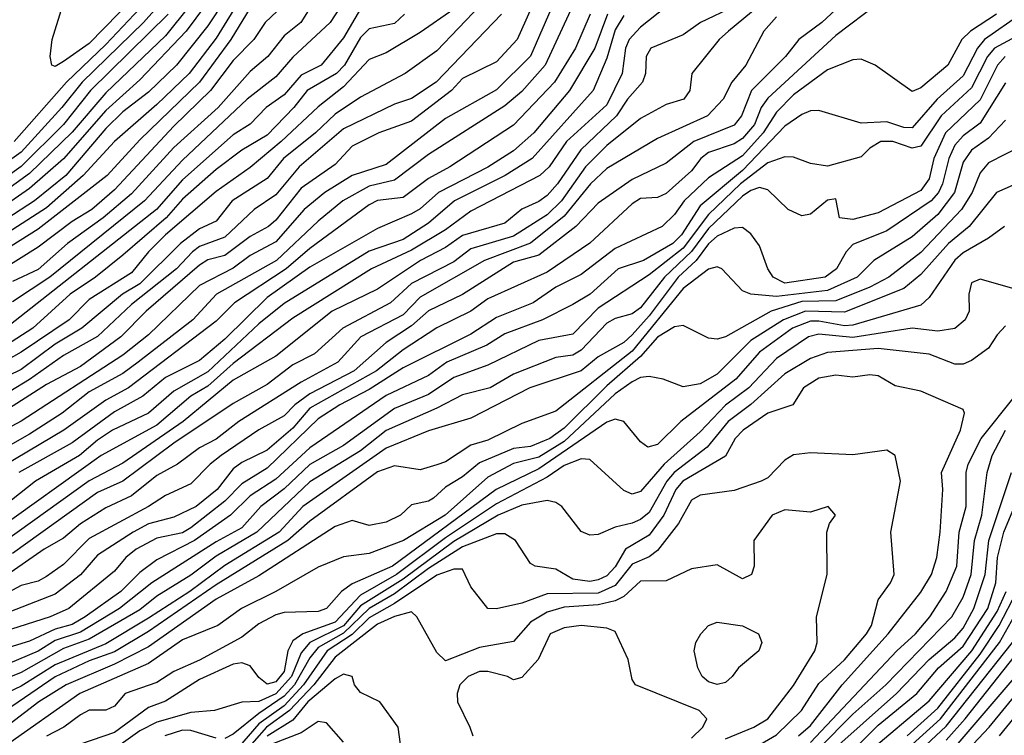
# Model space of a CAD drawing. Header units: metres. Extents: x -51132 to -49532, y -231222 to -229437.
# Tile 612 of 656: x -50001 to -49943, y -229717 to -229675. Entities that reach past the tile are written whole.
import ezdxf

# ---------------------------------------------------------------- set-up
doc = ezdxf.new("R2010")
doc.units = ezdxf.units.M
for name, color, linetype in [('CONTOUR_HALF', 8, 'Continuous'), ('CONTOUR_INDEX', 1, 'Continuous'), ('CONTOUR_INTER', 3, 'Continuous')]:
    doc.layers.add(name, color=color, linetype=linetype)

msp = doc.modelspace()

# ---------------------------------------------------------------- linework, layer by layer
at = {"layer": 'CONTOUR_HALF'}
for points, elevation in [([(-49988.08, -229672.406), (-49990.08, -229675.456), (-49991.921, -229677.759), (-49993.58, -229679.36), (-49995.08, -229680.523), (-49996.08, -229681.495), (-49998.454, -229684.259), (-50000.298, -229685.759), (-50003.58, -229687.867)], 48.5), ([(-49993.58, -229672.906), (-49997.08, -229676.487), (-49998.58, -229677.549), (-49999.08, -229677.836), (-49999.267, -229677.759), (-49999.362, -229677.259), (-49999.256, -229676.259), (-49998.171, -229672.759)], 51.5), ([(-49969.338, -229673.259), (-49971.08, -229677.24), (-49973.08, -229679.213), (-49976.08, -229680.906), (-49979.58, -229683.623), (-49981.58, -229684.266), (-49983.19, -229685.259), (-49984.397, -229686.259), (-49986.08, -229688.173), (-49987.58, -229688.982), (-49988.58, -229689.717), (-49990.58, -229690.742), (-49993.58, -229693.64), (-49995.08, -229694.841), (-50001.08, -229698.73), (-50003.08, -229699.794)], 42.5), ([(-49992.58, -229673.79), (-49993.874, -229675.259), (-49997.488, -229678.759), (-49998.676, -229680.259), (-50001.08, -229682.883), (-50004.58, -229685.368)], 50.5), ([(-49950.58, -229674.133), (-49953.08, -229676.011), (-49957.08, -229679.702), (-49957.482, -229680.259), (-49957.875, -229681.259), (-49958.58, -229682.09), (-49959.08, -229682.391), (-49960.58, -229682.9), (-49961.034, -229683.259), (-49961.58, -229683.992), (-49963.08, -229685.316), (-49963.58, -229685.551), (-49964.58, -229685.62), (-49965.08, -229685.935), (-49967.58, -229688.244), (-49970.08, -229689.946), (-49973.58, -229691.525), (-49974.58, -229692.25), (-49976.58, -229693.225), (-49978.58, -229694.523), (-49980.149, -229695.759), (-49984.08, -229697.96), (-49985.08, -229699.133), (-49986.58, -229700.445), (-49988.08, -229701.159), (-49988.58, -229701.533), (-49989.531, -229702.759), (-49990.768, -229703.759), (-49992.08, -229704.387), (-49993.58, -229704.78), (-49994.488, -229705.259), (-49996.58, -229706.622), (-49997.58, -229707.775), (-49999.08, -229708.923), (-50004.08, -229710.869)], 37.5), ([(-49983.675, -229673.759), (-49984.602, -229675.259), (-49985.58, -229676.043), (-49986.549, -229677.259), (-49987.58, -229678.138), (-49989.478, -229680.259), (-49992.08, -229682.615), (-49994.58, -229685.349), (-49996.246, -229686.759), (-49998.344, -229688.259), (-50000.08, -229689.806), (-50001.58, -229690.505)], 46.5), ([(-49987.58, -229674.382), (-49988.716, -229676.259), (-49990.563, -229678.759), (-49994.08, -229682.169), (-49996.02, -229684.259), (-50000.08, -229687.431), (-50006.08, -229691.195)], 47.5), ([(-49975.58, -229674.467), (-49977.58, -229675.849), (-49979.58, -229677.038), (-49980.58, -229677.436), (-49982.08, -229679.049), (-49983.58, -229680.223), (-49985.767, -229682.259), (-49987.58, -229683.797), (-49989.58, -229685.2), (-49992.568, -229687.759), (-49993.576, -229688.759), (-49994.58, -229689.996), (-49997.08, -229691.567), (-49998.25, -229692.759), (-50001.08, -229694.676), (-50004.08, -229696.357)], 44.5), ([(-49991.134, -229674.259), (-49992.58, -229676.041), (-49996.08, -229679.393), (-49998.08, -229681.718), (-50000.58, -229684.148), (-50003.525, -229686.259)], 49.5), ([(-49959.08, -229674.321), (-49961.051, -229675.259), (-49962.08, -229675.978), (-49963.978, -229676.759), (-49964.26, -229677.259), (-49964.296, -229678.259), (-49964.469, -229678.759), (-49965.351, -229679.759), (-49966.011, -229680.759), (-49968.098, -229682.759), (-49969.475, -229684.759), (-49970.08, -229685.432), (-49970.58, -229685.804), (-49971.58, -229686.251), (-49972.58, -229687.073), (-49975.08, -229687.794), (-49976.08, -229688.502), (-49977.552, -229689.259), (-49980.08, -229690.957), (-49982.746, -229692.259), (-49986.08, -229694.91), (-49988.58, -229696.314), (-49991.526, -229698.759), (-49995.08, -229701.213), (-49997.08, -229702.244), (-50002.08, -229705.828)], 39.5), ([(-49981.08, -229674.449), (-49982.08, -229676.159), (-49983.41, -229677.759), (-49984.58, -229678.347), (-49985.58, -229679.507), (-49986.634, -229680.259), (-49987.58, -229681.241), (-49988.58, -229681.861), (-49991.58, -229684.524), (-49993.1, -229686.259), (-50002.08, -229693.326)], 45.5), ([(-49972.787, -229674.759), (-49976.623, -229678.759), (-49978.08, -229679.72), (-49979.08, -229680.062), (-49982.08, -229681.515), (-49984.693, -229683.759), (-49986.08, -229685.403), (-49987.349, -229686.259), (-49989.08, -229687.895), (-49990.58, -229688.45), (-49990.987, -229688.759), (-49991.929, -229689.759), (-49994.58, -229691.856), (-49996.58, -229693.752), (-49998.58, -229694.867), (-50000.58, -229696.269), (-50004.08, -229698.392)], 43.5), ([(-49967.558, -229674.759), (-49968.42, -229676.759), (-49969.65, -229678.759), (-49972.08, -229681.298), (-49975.83, -229683.759), (-49977.08, -229684.445), (-49978.58, -229685.55), (-49980.08, -229685.731), (-49980.58, -229685.999), (-49984.08, -229688.558), (-49985.466, -229689.759), (-49988.507, -229691.759), (-49989.58, -229692.851), (-49994.755, -229696.759), (-49996.08, -229697.503), (-49998.573, -229699.259), (-50003.58, -229702.233)], 41.5), ([(-49942.182, -229674.759), (-49944.327, -229676.259), (-49944.744, -229676.759), (-49945.58, -229678.395), (-49947.112, -229679.759), (-49948.58, -229681.459), (-49949.08, -229681.427), (-49950.08, -229681.094), (-49951.58, -229681.181), (-49954.08, -229680.437), (-49954.58, -229680.456), (-49955.08, -229680.666), (-49956.08, -229681.364), (-49958.58, -229683.964), (-49961.08, -229686.045), (-49962.172, -229687.759), (-49962.687, -229688.259), (-49964.411, -229689.259), (-49965.91, -229689.759), (-49967.557, -229691.259), (-49968.58, -229691.861), (-49970.36, -229692.759), (-49972.58, -229693.592), (-49973.634, -229694.259), (-49975.994, -229695.259), (-49977.08, -229696.037), (-49979.58, -229697.213), (-49984.08, -229700.299), (-49986.08, -229702.152), (-49987.58, -229703.129), (-49988.742, -229704.259), (-49990.866, -229705.759), (-49993.08, -229706.905), (-49994.08, -229707.639), (-49995.215, -229708.759), (-49997.303, -229710.259), (-49998.08, -229710.708), (-49999.08, -229710.988), (-50000.58, -229711.683), (-50002.58, -229712.292)], 36.5), ([(-49956.58, -229674.912), (-49957.315, -229675.759), (-49958.38, -229677.759), (-49959.21, -229678.759), (-49959.72, -229679.759), (-49960.638, -229680.759), (-49963.58, -229682.082), (-49966.58, -229683.859), (-49967.543, -229684.759), (-49969.08, -229686.662), (-49971.08, -229688.246), (-49973.78, -229689.259), (-49977.58, -229691.433), (-49978.58, -229692.462), (-49981.072, -229693.759), (-49982.417, -229695.259), (-49984.58, -229696.434), (-49988.254, -229698.759), (-49989.58, -229699.797), (-49990.58, -229700.298), (-49991.87, -229701.259), (-49993.08, -229701.934), (-49994.58, -229703.135), (-49996.08, -229703.839), (-49997.58, -229704.772), (-49998.58, -229705.616), (-49999.714, -229706.259), (-50002.58, -229708.246)], 38.5), ([(-49965.58, -229674.838), (-49966.08, -229675.691), (-49966.58, -229677.345), (-49967.386, -229679.259), (-49970.979, -229683.259), (-49972.557, -229684.259), (-49975.551, -229685.759), (-49977.08, -229687.066), (-49978.58, -229688.041), (-49980.58, -229688.717), (-49985.58, -229691.802), (-49987.08, -229693.002), (-49990.08, -229695.824), (-49992.08, -229696.958), (-49993.58, -229698.254), (-49995.691, -229699.259), (-49996.58, -229699.841), (-49997.637, -229700.759), (-50000.242, -229702.259), (-50002.126, -229703.759)], 40.5), ([(-49943.115, -229677.259), (-49943.556, -229677.759), (-49944.58, -229679.8), (-49946.617, -229681.759), (-49947.301, -229683.259), (-49947.58, -229684.464), (-49948.08, -229685.14), (-49950.58, -229686.462), (-49952.08, -229686.853), (-49952.863, -229686.759), (-49953.08, -229685.635), (-49953.58, -229685.71), (-49954.58, -229686.537), (-49955.08, -229686.646), (-49955.892, -229686.259), (-49957.08, -229685.101), (-49957.58, -229684.977), (-49958.08, -229685.151), (-49958.58, -229685.485), (-49960.58, -229687.392), (-49961.58, -229688.746), (-49963.168, -229690.259), (-49964.58, -229692.049), (-49965.08, -229692.415), (-49966.08, -229692.688), (-49966.58, -229692.961), (-49968.08, -229694.543), (-49968.58, -229694.834), (-49969.58, -229694.976), (-49972.08, -229695.964), (-49973.441, -229696.759), (-49975.08, -229697.17), (-49976.58, -229697.961), (-49979.58, -229699.272), (-49981.08, -229700.475), (-49984.08, -229702.296), (-49987.187, -229705.259), (-49989.58, -229706.686), (-49991.08, -229707.804), (-49993.08, -229709.029), (-49994.08, -229709.844), (-49997.08, -229711.566), (-49998.58, -229712.112), (-50001.08, -229713.531), (-50003.08, -229714.327)], 35.5), ([(-49943.08, -229681), (-49944.08, -229682.072), (-49945.08, -229682.762), (-49945.58, -229683.473), (-49946.096, -229685.259), (-49947.08, -229686.557), (-49948.58, -229687.88), (-49950.842, -229689.259), (-49951.825, -229690.259), (-49953.58, -229691.04), (-49956.58, -229691.396), (-49958.08, -229691.248), (-49958.58, -229691.052), (-49959.796, -229689.759), (-49960.08, -229689.634), (-49960.58, -229689.778), (-49962.08, -229690.915), (-49965.08, -229694.616), (-49969.58, -229698.15), (-49971.58, -229698.86), (-49973.58, -229699.854), (-49974.58, -229700.142), (-49976.08, -229701.125), (-49976.58, -229701.309), (-49977.58, -229701.595), (-49979.08, -229701.37), (-49980.08, -229701.71), (-49984.08, -229704.628), (-49985.36, -229705.759), (-49989.58, -229708.36), (-49993.58, -229711.125), (-49995.58, -229712.322), (-49997.08, -229712.848), (-49999.08, -229713.788), (-50002.713, -229716.259)], 34.5), ([(-49941.333, -229684.259), (-49943.614, -229685.259), (-49945.219, -229687.259), (-49946.448, -229688.259), (-49948.08, -229690.091), (-49949.08, -229690.917), (-49952.58, -229692.318), (-49954.868, -229692.259), (-49956.17, -229692.759), (-49958.08, -229693.984), (-49960.08, -229695.961), (-49961.08, -229696.536), (-49962.08, -229696.704), (-49963.258, -229696.259), (-49964.08, -229696.093), (-49964.58, -229696.167), (-49965.08, -229696.413), (-49966.08, -229697.119), (-49969.08, -229699.936), (-49970.58, -229700.843), (-49972.08, -229701.227), (-49973.58, -229702.022), (-49976.099, -229704.259), (-49978.557, -229705.759), (-49980.58, -229706.523), (-49982.08, -229706.727), (-49983.58, -229707.334), (-49986.065, -229708.759), (-49988.097, -229709.759), (-49989.497, -229710.759), (-49991.58, -229711.616), (-49993.58, -229713.008), (-49997.625, -229714.759), (-50002.08, -229717.906)], 33.5), ([(-49942.58, -229690.939), (-49944.58, -229690.363), (-49945.08, -229690.584), (-49945.255, -229691.259), (-49945.224, -229692.259), (-49945.465, -229692.759), (-49946.08, -229693.267), (-49947.08, -229693.43), (-49948.58, -229693.261), (-49952.08, -229693.804), (-49954.08, -229693.616), (-49954.683, -229693.759), (-49956.58, -229695.044), (-49958.204, -229696.759), (-49959.58, -229697.781), (-49961.08, -229699.353), (-49963.2, -229701.259), (-49964.58, -229702.875), (-49965.08, -229703.029), (-49965.58, -229702.807), (-49967.58, -229700.985), (-49968.08, -229700.955), (-49969.08, -229701.35), (-49970.08, -229702.035), (-49973.08, -229703.594), (-49976.08, -229705.596), (-49978.966, -229707.759), (-49981.08, -229708.982), (-49982.58, -229710.557), (-49984.485, -229711.259), (-49985.08, -229711.665), (-49985.362, -229712.259), (-49985.58, -229713.471), (-49986.08, -229714.077), (-49986.58, -229714.226), (-49987.08, -229713.816), (-49987.58, -229713.146), (-49988.08, -229712.963), (-49988.58, -229713.038), (-49990.58, -229713.951), (-49992.58, -229715.209), (-49993.58, -229715.584), (-49995.58, -229717.058), (-49997.58, -229717.742)], 32.5), ([(-49955.284, -229717.259), (-49954.58, -229716.658), (-49952.699, -229714.259), (-49949.994, -229711.259), (-49948.08, -229708.806), (-49947.451, -229707.759), (-49947.126, -229706.759), (-49946.932, -229705.259), (-49946.778, -229702.759), (-49946.865, -229701.759), (-49945.746, -229699.259), (-49945.495, -229698.259), (-49945.58, -229698.037), (-49948.08, -229696.958), (-49949.58, -229696.65), (-49950.58, -229696.066), (-49951.08, -229696.006), (-49952.08, -229696.143), (-49953.08, -229696.024), (-49954.08, -229696.199), (-49954.981, -229696.759), (-49955.617, -229697.759), (-49957.08, -229698.252), (-49958.551, -229699.259), (-49959.006, -229699.759), (-49959.58, -229700.795), (-49962.086, -229702.259), (-49962.502, -229702.759), (-49963.222, -229704.259), (-49964.08, -229705.445), (-49965.465, -229706.259), (-49966.08, -229707.315), (-49966.58, -229707.834), (-49967.08, -229708.077), (-49967.58, -229708.174), (-49968.58, -229708.038), (-49969.58, -229707.446), (-49970.79, -229707.259), (-49971.08, -229707.114), (-49971.962, -229705.759), (-49972.58, -229705.358), (-49973.08, -229705.363), (-49975.08, -229706.139), (-49977.08, -229707.407), (-49979.08, -229708.894), (-49980.58, -229709.76), (-49982.08, -229711.221), (-49983.58, -229712.056), (-49984.08, -229712.665), (-49984.971, -229714.259), (-49985.58, -229714.921), (-49987.08, -229715.942), (-49988.58, -229717.169), (-49989.08, -229717.408)], 31.5), ([(-49954.08, -229718.01), (-49952.08, -229715.985), (-49950.141, -229714.259), (-49946.245, -229710.259), (-49945.58, -229709.1), (-49945.115, -229707.759), (-49944.92, -229705.759), (-49944.485, -229704.259), (-49944.159, -229701.759), (-49943.881, -229700.759), (-49943.084, -229699.259)], 32.5), ([(-49959.58, -229717.445), (-49957.913, -229716.759), (-49957.092, -229716.259), (-49955.58, -229714.305), (-49954.317, -229712.259), (-49954.178, -229711.759), (-49954.215, -229710.259), (-49953.583, -229707.759), (-49953.616, -229705.259), (-49953.459, -229704.759), (-49953.098, -229704.259), (-49953.542, -229703.759), (-49954.58, -229704.098), (-49956.08, -229703.948), (-49956.842, -229704.259), (-49957.917, -229705.759), (-49957.894, -229707.259), (-49958.057, -229707.759), (-49958.58, -229708.021), (-49960.08, -229707.181), (-49961.58, -229707.43), (-49963.08, -229708.127), (-49964.58, -229708.155), (-49965.58, -229709.06), (-49966.08, -229709.316), (-49967.08, -229709.54), (-49969.08, -229709.691), (-49970.08, -229709.974), (-49971.08, -229710.572), (-49972.08, -229711.707), (-49974.08, -229712.052), (-49976.08, -229712.835), (-49976.58, -229712.348), (-49977.768, -229710.259), (-49978.08, -229709.967), (-49979.08, -229710.227), (-49980.08, -229710.678), (-49982.58, -229712.621), (-49983.837, -229714.259), (-49985.268, -229715.759), (-49986.622, -229716.759), (-49988.08, -229718.408)], 30.5), ([(-49951.713, -229717.759), (-49950.58, -229716.63), (-49948.301, -229714.759), (-49947.043, -229713.259), (-49945.58, -229711.974), (-49944.124, -229709.759), (-49943.651, -229708.259), (-49943.562, -229706.759), (-49943.181, -229705.259), (-49942.549, -229703.759)], 33.5), ([(-49948.88, -229717.259), (-49947.08, -229715.637), (-49944.58, -229712.442), (-49943.466, -229710.759), (-49942.426, -229708.759)], 34.5), ([(-49960.582, -229710.759), (-49960.08, -229710.574), (-49958.58, -229710.783), (-49957.631, -229711.259), (-49957.442, -229711.759), (-49957.618, -229712.259), (-49958.825, -229713.259), (-49959.184, -229713.759), (-49959.58, -229714.122), (-49960.08, -229714.236), (-49960.58, -229714.081), (-49960.951, -229713.759), (-49961.207, -229713.259), (-49961.429, -229712.259), (-49961.327, -229711.759), (-49961.045, -229711.259), (-49960.582, -229710.759)], 30.5), ([(-49949.58, -229719.49), (-49946.58, -229716.683), (-49942.667, -229711.759)], 35.5), ([(-49946.346, -229718.259), (-49942.58, -229713.873)], 36.5), ([(-49982.08, -229717.625), (-49983.08, -229716.488), (-49983.58, -229716.419), (-49984.58, -229717.093), (-49986.311, -229717.759)], 29.5), ([(-49943.448, -229717.259), (-49942.58, -229716.193)], 37.5), ([(-49989.58, -229717.397), (-49991.08, -229716.948), (-49991.58, -229716.931), (-49992.617, -229717.259)], 31.5)]:
    msp.add_lwpolyline(points, dxfattribs=dict(at, elevation=elevation))
at = {"layer": 'CONTOUR_INDEX'}
for points, elevation in [([(-49963.08, -229674.327), (-49964.58, -229675.534), (-49965.254, -229676.259), (-49965.465, -229676.759), (-49965.674, -229678.259), (-49966.58, -229680.102), (-49968.947, -229682.259), (-49969.97, -229683.759), (-49970.527, -229684.259), (-49974.58, -229686.372), (-49976.08, -229687.471), (-49978.08, -229688.664), (-49980.441, -229689.759), (-49985.08, -229692.674), (-49988.58, -229695.335), (-49990.08, -229696.672), (-49991.08, -229697.265), (-49993.08, -229698.96), (-49996.359, -229700.759), (-50002.682, -229705.259)], 40), ([(-49992.422, -229674.759), (-49996.998, -229679.259), (-49998.58, -229681.253), (-50001.08, -229683.732), (-50004.08, -229685.882)], 50), ([(-49978.5, -229674.759), (-49979.08, -229675.314), (-49980.58, -229675.629), (-49981.08, -229676.132), (-49982.031, -229677.759), (-49982.495, -229678.259), (-49984.231, -229679.259), (-49985.01, -229680.259), (-49986.58, -229681.893), (-49988.08, -229682.77), (-49989.58, -229683.903), (-49991.58, -229685.648), (-49992.542, -229686.759), (-49995.08, -229688.961), (-49996.693, -229690.259), (-49998.182, -229691.259), (-50000.394, -229693.259), (-50001.937, -229694.259)], 45), ([(-49943.08, -229678.81), (-49944.58, -229681.188), (-49945.58, -229681.934), (-49946.08, -229682.474), (-49946.431, -229683.259), (-49946.806, -229684.759), (-49947.038, -229685.259), (-49947.469, -229685.759), (-49950.08, -229687.52), (-49952.08, -229688.331), (-49952.478, -229688.759), (-49953.035, -229689.759), (-49953.707, -229690.259), (-49956.08, -229690.6), (-49956.771, -229690.259), (-49957.089, -229689.759), (-49957.58, -229688.398), (-49958.08, -229687.698), (-49958.58, -229687.32), (-49959.08, -229687.369), (-49960.08, -229687.836), (-49960.58, -229688.284), (-49961.31, -229689.259), (-49962.375, -229690.259), (-49964.08, -229692.531), (-49965.08, -229693.643), (-49965.58, -229694.091), (-49967.08, -229694.948), (-49968.08, -229695.768), (-49971.111, -229696.759), (-49974.58, -229698.554), (-49977.08, -229699.294), (-49979.58, -229700.321), (-49984.487, -229703.759), (-49985.884, -229705.259), (-49989.08, -229707.224), (-49991.139, -229708.759), (-49993.58, -229710.324), (-49996.08, -229711.836), (-49999.08, -229713.081), (-50001.08, -229714.331), (-50002.58, -229715.036)], 35), ([(-49948.58, -229717.768), (-49946.914, -229716.259), (-49943.448, -229711.759), (-49942.033, -229709.259)], 35), ([(-49961.58, -229717.395), (-49960.927, -229716.759), (-49960.684, -229716.259), (-49961.133, -229715.759), (-49964.886, -229714.259), (-49965.08, -229713.95), (-49965.313, -229712.759), (-49966.08, -229711.122), (-49966.58, -229710.917), (-49968.08, -229710.77), (-49969.08, -229710.904), (-49969.911, -229711.259), (-49970.627, -229712.759), (-49971.58, -229713.822), (-49972.08, -229713.96), (-49972.433, -229713.759), (-49973.58, -229713.473), (-49974.08, -229713.477), (-49974.751, -229713.759), (-49975.226, -229714.259), (-49975.384, -229714.759), (-49975.364, -229715.259), (-49974.639, -229716.759), (-49974.476, -229717.259)], 30), ([(-49978.721, -229717.759), (-49978.861, -229716.759), (-49979.941, -229715.259), (-49981.08, -229714.704), (-49981.447, -229714.259), (-49981.58, -229713.759), (-49982.08, -229713.624), (-49982.58, -229713.905), (-49984.196, -229715.259), (-49985.08, -229716.33), (-49986.58, -229717.283)], 30)]:
    msp.add_lwpolyline(points, dxfattribs=dict(at, elevation=elevation))
at = {"layer": 'CONTOUR_INTER'}
for points, elevation in [([(-49969.408, -229670.759), (-49971.856, -229676.259), (-49973.08, -229677.575), (-49975.08, -229678.56), (-49975.72, -229679.259), (-49978.08, -229681.06), (-49980.008, -229681.759), (-49981.58, -229682.538), (-49982.58, -229683.611), (-49984.58, -229685.01), (-49986.08, -229686.888), (-49986.513, -229687.259), (-49987.58, -229687.857), (-49989.08, -229688.968), (-49990.08, -229689.23), (-49990.58, -229689.551), (-49993.713, -229692.259), (-49995.199, -229693.759), (-49997.58, -229695.512), (-49999.58, -229696.576), (-50004.08, -229699.437)], 43), ([(-49989.134, -229672.759), (-49991.357, -229675.759), (-49994.08, -229678.626), (-49996.08, -229680.428), (-49998.58, -229683.276), (-50000.58, -229685.03), (-50005.968, -229688.759)], 49), ([(-49981.267, -229672.759), (-49982.882, -229675.259), (-49985.08, -229677.297), (-49986.08, -229678.462), (-49987.757, -229679.759), (-49991.58, -229683.359), (-49993.816, -229685.759), (-49999.395, -229690.259), (-50001.58, -229691.711)], 46), ([(-49956.58, -229673.406), (-49959.413, -229675.759), (-49959.965, -229676.259), (-49961.567, -229678.259), (-49961.685, -229679.259), (-49962.043, -229679.759), (-49963.08, -229680.089), (-49964.58, -229680.905), (-49966.58, -229682.494), (-49967.823, -229683.759), (-49969.252, -229685.759), (-49970.08, -229686.58), (-49972.08, -229687.838), (-49974.58, -229688.583), (-49975.58, -229689.341), (-49978.08, -229690.629), (-49979.317, -229691.759), (-49982.118, -229693.259), (-49983.793, -229694.759), (-49985.08, -229695.419), (-49986.58, -229696.564), (-49988.58, -229697.685), (-49992.08, -229700.029), (-49995.08, -229702.268), (-49996.58, -229702.935), (-50001.58, -229706.523)], 39), ([(-49993.08, -229673.343), (-49996.08, -229676.54), (-49998.404, -229678.759), (-50001.494, -229682.259)], 51), ([(-49988.08, -229673.694), (-49989.58, -229676.17), (-49991.187, -229678.259), (-49993.08, -229680.089), (-49995.588, -229682.259), (-49997.416, -229684.259), (-49999.58, -229686.169), (-50003.58, -229688.719)], 48), ([(-49952.817, -229674.259), (-49953.91, -229675.259), (-49955.26, -229676.259), (-49956.052, -229677.259), (-49958.058, -229679.259), (-49958.63, -229680.759), (-49959.08, -229681.29), (-49961.443, -229682.259), (-49963.08, -229683.546), (-49965.08, -229684.497), (-49967.08, -229685.893), (-49968.395, -229687.259), (-49970.58, -229688.955), (-49972.08, -229689.375), (-49975.08, -229691.265), (-49977.08, -229692.238), (-49978.08, -229693.117), (-49979.58, -229694.097), (-49981.451, -229695.759), (-49984.08, -229697.119), (-49984.954, -229697.759), (-49985.58, -229698.415), (-49987.08, -229699.248), (-49989.289, -229700.759), (-49989.951, -229701.259), (-49991.08, -229702.427), (-49992.58, -229703.107), (-49993.571, -229703.759), (-49997.08, -229705.63), (-49998.58, -229707.179), (-49999.58, -229707.868), (-50000.08, -229708.151), (-50001.08, -229708.417), (-50005.08, -229710.555)], 38), ([(-49968.58, -229674.26), (-49970.209, -229677.759), (-49971.58, -229679.318), (-49972.58, -229680.152), (-49977.08, -229683.032), (-49979.08, -229684.546), (-49980.58, -229684.889), (-49982.131, -229685.759), (-49983.58, -229686.95), (-49986.031, -229689.259), (-49989.56, -229691.259), (-49990.967, -229692.759), (-49994.191, -229695.259), (-49995.08, -229695.915), (-49997.08, -229696.998), (-49998.666, -229698.259), (-50000.58, -229699.494), (-50003.705, -229701.259)], 42), ([(-49985.638, -229674.259), (-49986.695, -229675.259), (-49987.363, -229676.259), (-49988.58, -229677.488), (-49989.92, -229679.259), (-49992.08, -229681.367), (-49995.58, -229685.106), (-49996.921, -229686.259), (-49998.08, -229686.965), (-50000.08, -229688.491), (-50003.58, -229690.654)], 47), ([(-49974.045, -229674.259), (-49976.58, -229676.915), (-49978.449, -229678.259), (-49981.08, -229679.644), (-49982.58, -229680.649), (-49983.743, -229681.759), (-49985.618, -229683.259), (-49986.58, -229684.444), (-49988.649, -229685.759), (-49989.58, -229686.956), (-49990.58, -229687.397), (-49991.697, -229688.259), (-49994.08, -229690.651), (-49995.098, -229691.259), (-49997.506, -229693.259), (-49999.08, -229694.202), (-50001.08, -229695.693), (-50002.58, -229696.41)], 44), ([(-49940.921, -229675.259), (-49943.733, -229676.759), (-49944.139, -229677.259), (-49945.08, -229679.091), (-49946.88, -229680.759), (-49948.08, -229682.537), (-49948.58, -229682.646), (-49949.726, -229682.259), (-49950.432, -229682.259), (-49951.08, -229682.648), (-49951.58, -229683.16), (-49953.58, -229683.718), (-49954.58, -229683.547), (-49955.58, -229683.179), (-49956.08, -229683.172), (-49957.08, -229683.509), (-49958.689, -229684.759), (-49960.58, -229686.556), (-49962.08, -229688.544), (-49964.08, -229690.105), (-49967.08, -229692.082), (-49968.58, -229693.612), (-49970.58, -229693.976), (-49973.58, -229695.434), (-49975.58, -229696.168), (-49977.08, -229697.161), (-49979.08, -229697.98), (-49982.08, -229700.172), (-49984.08, -229701.288), (-49985.58, -229702.72), (-49986.955, -229703.759), (-49988.08, -229705.012), (-49989.58, -229705.837), (-49993.371, -229708.259), (-49995.277, -229709.759), (-49997.58, -229711.151), (-49999.08, -229711.644), (-50000.08, -229712.281), (-50004.08, -229713.966)], 36), ([(-49943.623, -229674.759), (-49945.157, -229675.759), (-49945.653, -229676.259), (-49946.481, -229677.759), (-49948.08, -229679.099), (-49948.58, -229679.326), (-49950.76, -229677.759), (-49951.58, -229677.414), (-49952.08, -229677.445), (-49953.58, -229678.039), (-49955.58, -229679.509), (-49956.58, -229680.54), (-49957.356, -229681.759), (-49958.58, -229683.114), (-49960.58, -229684.401), (-49962.012, -229685.759), (-49962.58, -229686.561), (-49963.317, -229687.259), (-49966.08, -229688.569), (-49968.08, -229690.102), (-49969.58, -229690.847), (-49970.922, -229691.759), (-49973.08, -229692.619), (-49974.58, -229693.602), (-49978.58, -229695.584), (-49980.58, -229696.856), (-49982.31, -229697.759), (-49983.58, -229698.598), (-49986.58, -229701.491), (-49988.08, -229702.429), (-49989.08, -229703.448), (-49991.08, -229705.018), (-49991.58, -229705.313), (-49993.08, -229705.618), (-49994.299, -229706.259), (-49994.918, -229706.759), (-49995.58, -229707.564), (-49998.277, -229709.759), (-49999.372, -229710.259), (-50003.08, -229711.421)], 37), ([(-49966.526, -229674.759), (-49967.274, -229676.759), (-49968.768, -229679.259), (-49970.872, -229681.759), (-49972.08, -229682.808), (-49973.58, -229683.778), (-49976.493, -229685.259), (-49977.58, -229686.234), (-49978.08, -229686.527), (-49980.08, -229687.375), (-49984.08, -229689.671), (-49986.58, -229691.451), (-49989.08, -229693.902), (-49990.58, -229695.162), (-49992.58, -229696.16), (-49993.914, -229697.259), (-49995.58, -229698.18), (-49998.08, -229699.999), (-50001.22, -229701.759)], 41), ([(-49942.08, -229682.49), (-49944.08, -229683.512), (-49944.58, -229684.113), (-49945.056, -229685.259), (-49945.682, -229686.259), (-49948.08, -229688.795), (-49949.963, -229690.259), (-49951.08, -229690.844), (-49953.08, -229691.635), (-49955.08, -229691.687), (-49956.892, -229692.259), (-49959.58, -229693.773), (-49960.08, -229693.906), (-49960.58, -229693.849), (-49962.08, -229693.09), (-49962.58, -229693.174), (-49963.58, -229693.781), (-49964.58, -229694.929), (-49966.58, -229696.65), (-49969.08, -229699.15), (-49969.933, -229699.759), (-49971.08, -229700.227), (-49972.08, -229700.342), (-49974.08, -229701.186), (-49975.08, -229702.012), (-49976.08, -229702.616), (-49976.783, -229703.259), (-49977.08, -229703.441), (-49978.08, -229703.662), (-49978.725, -229704.259), (-49979.58, -229704.684), (-49980.58, -229704.87), (-49981.58, -229704.582), (-49982.58, -229704.927), (-49987.08, -229707.84), (-49989.58, -229709.203), (-49993.58, -229712.026), (-49995.58, -229713.036), (-49998.433, -229714.259), (-50000.043, -229715.259), (-50002.58, -229717.198)], 34), ([(-49943.147, -229687.259), (-49944.08, -229687.961), (-49945.58, -229688.819), (-49946.08, -229689.257), (-49947.58, -229691.445), (-49948.08, -229691.892), (-49952.08, -229693.07), (-49952.58, -229693.117), (-49954.08, -229692.832), (-49954.58, -229692.848), (-49955.633, -229693.259), (-49957.58, -229694.673), (-49958.968, -229696.259), (-49962.212, -229698.759), (-49963.58, -229700.096), (-49964.15, -229700.259), (-49964.58, -229699.941), (-49965.58, -229698.756), (-49966.08, -229698.614), (-49966.58, -229698.784), (-49970.58, -229701.53), (-49973.099, -229702.759), (-49979.197, -229707.259), (-49981.58, -229708.305), (-49982.204, -229708.759), (-49983.08, -229709.771), (-49983.58, -229709.941), (-49985.58, -229710), (-49986.08, -229710.128), (-49987.08, -229710.665), (-49988.08, -229711.447), (-49990.58, -229712.811), (-49992.08, -229713.469), (-49993.08, -229714.11), (-49994.959, -229714.759), (-49995.58, -229715.52), (-49996.08, -229715.75), (-49997.08, -229715.754), (-49997.58, -229716.028), (-49998.554, -229716.759), (-49999.58, -229717.276)], 33), ([(-49943.08, -229693.112), (-49943.58, -229693.638), (-49944.08, -229694.431), (-49945.08, -229695.166), (-49945.58, -229695.374), (-49946.08, -229695.364), (-49947.58, -229694.788), (-49950.58, -229694.446), (-49953.58, -229694.686), (-49954.58, -229695.04), (-49956.08, -229695.94), (-49958.08, -229697.751), (-49959.425, -229698.759), (-49960.66, -229700.259), (-49962.614, -229701.759), (-49963.044, -229702.259), (-49964.08, -229704.109), (-49964.58, -229704.521), (-49965.08, -229704.743), (-49966.08, -229704.969), (-49967.08, -229705.409), (-49967.58, -229705.438), (-49968.08, -229705.225), (-49969.219, -229703.759), (-49969.58, -229703.526), (-49970.08, -229703.41), (-49971.58, -229703.676), (-49972.985, -229704.259), (-49975.58, -229705.809), (-49978.58, -229708.037), (-49981.08, -229709.596), (-49982.08, -229710.775), (-49984.08, -229711.759), (-49984.58, -229712.379), (-49985.142, -229713.759), (-49986.08, -229714.793), (-49987.08, -229715.232), (-49988.08, -229715.275), (-49989.695, -229715.759), (-49991.08, -229715.895), (-49993.08, -229716.457), (-49994.08, -229716.967), (-49996.08, -229718.393)], 32), ([(-49954.58, -229717.658), (-49949.481, -229712.259), (-49948.388, -229711.259), (-49947.55, -229710.259), (-49946.577, -229708.759), (-49945.955, -229707.259), (-49945.809, -229705.259), (-49945.399, -229703.759), (-49945.396, -229701.759), (-49945.278, -229701.259), (-49944.511, -229699.759), (-49942.58, -229697.307)], 32), ([(-49957.529, -229717.759), (-49956.58, -229717.195), (-49955.098, -229715.759), (-49954.08, -229714.179), (-49952.58, -229712.789), (-49951.28, -229711.259), (-49950.983, -229710.759), (-49950.587, -229709.259), (-49949.862, -229708.259), (-49949.643, -229707.759), (-49949.842, -229705.259), (-49949.267, -229702.259), (-49949.58, -229700.751), (-49950.08, -229700.439), (-49952.08, -229700.709), (-49954.58, -229700.603), (-49955.58, -229700.711), (-49956.08, -229701.023), (-49957.08, -229702.062), (-49957.475, -229702.259), (-49959.08, -229702.807), (-49961.08, -229703.09), (-49961.58, -229703.386), (-49962.35, -229704.759), (-49963.58, -229706.343), (-49964.08, -229706.712), (-49965.08, -229707.146), (-49966.08, -229708.413), (-49967.08, -229708.865), (-49970.08, -229708.894), (-49971.58, -229709.441), (-49973.08, -229709.784), (-49973.58, -229709.767), (-49974.58, -229708.481), (-49975.08, -229707.454), (-49975.58, -229707.448), (-49976.58, -229707.794), (-49979.08, -229709.472), (-49980.58, -229710.305), (-49981.58, -229711.3), (-49983.059, -229712.259), (-49984.444, -229714.259), (-49985.58, -229715.484), (-49987.08, -229716.562), (-49988.58, -229718.308)], 31), ([(-49953.441, -229718.259), (-49949.515, -229714.759), (-49947.584, -229712.759), (-49946.08, -229711.496), (-49945.58, -229710.922), (-49944.944, -229709.759), (-49944.292, -229707.759), (-49944.064, -229705.759), (-49942.728, -229701.759)], 33), ([(-49951.222, -229718.259), (-49947.58, -229715.196), (-49945.078, -229712.259), (-49943.58, -229709.944), (-49943.056, -229708.759)], 34), ([(-49946.58, -229717.512), (-49945.463, -229716.259), (-49941.908, -229711.759)], 36), ([(-49946.58, -229719.432), (-49944.041, -229716.759), (-49942.08, -229714.346)], 37)]:
    msp.add_lwpolyline(points, dxfattribs=dict(at, elevation=elevation))

doc.saveas('drawing.dxf')
